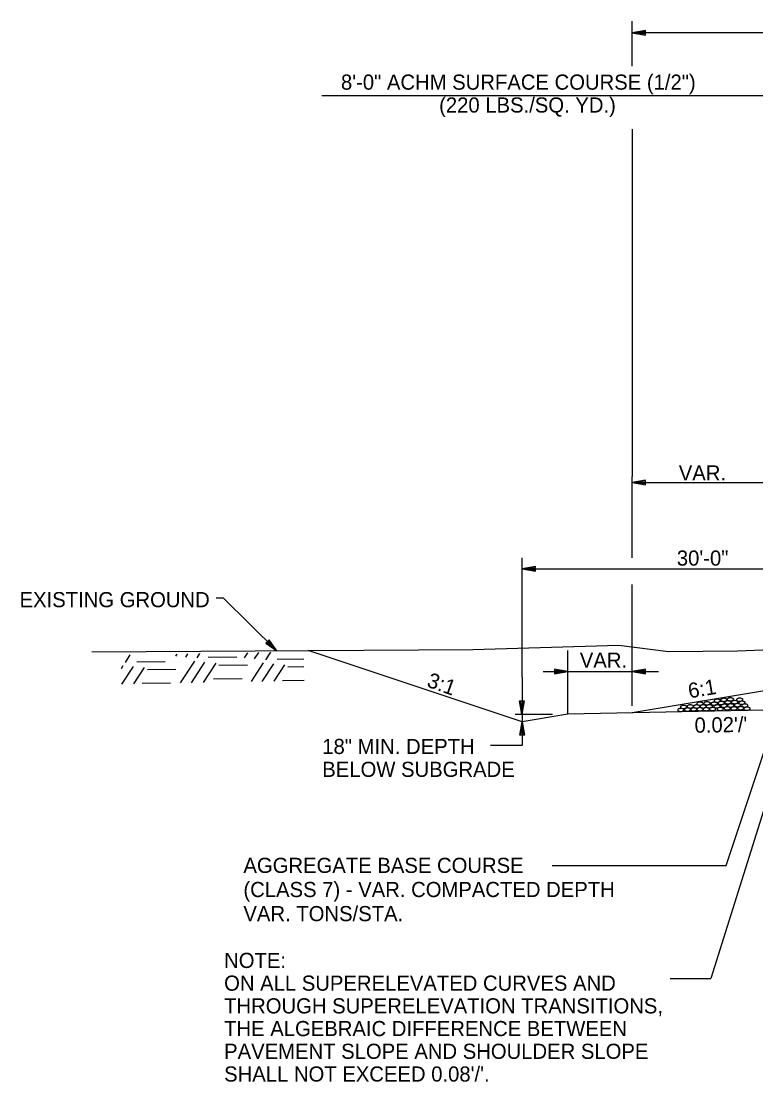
# Model space of a CAD drawing. Extents: x 1734743 to 1735935, y 759845 to 763831.
# Drawn here: x 1735610.4 to 1735668.6, y 760275.5 to 760359.5 of the extents above; entities that cross this region are included whole.
import ezdxf

# ---------------------------------------------------------------- set-up
doc = ezdxf.new("R2010")
doc.units = 0
for name, color, linetype in [('1', 7, 'Continuous'), ('10', 7, 'Continuous'), ('11', 7, 'Continuous'), ('19', 7, 'Continuous'), ('9', 7, 'Continuous'), ('Level 1', 7, 'Continuous'), ('Level 9', 7, 'Continuous')]:
    doc.layers.add(name, color=color, linetype=linetype)

# ---------------------------------------------------------------- blocks, each defined once
blk = doc.blocks.new('ROCKS')
at = {"layer": '1'}
blk.add_spline([(0.013, 0.06), (0.053, 0.053), (0.107, 0.033), (0.133, 0.013), (0.133, -0.007), (0.12, -0.033), (0.107, -0.04), (0.073, -0.053), (0.033, -0.067), (0.013, -0.067), (-0.02, -0.06), (-0.06, -0.053), (-0.087, -0.047), (-0.113, -0.02), (-0.113, -0.007), (-0.107, 0.02), (-0.087, 0.033), (-0.067, 0.047), (-0.033, 0.053), (-0.02, 0.06), (0.013, 0.06)], degree=3, dxfattribs=at)

msp = doc.modelspace()

# ---------------------------------------------------------------- linework, layer by layer
at = {"layer": '11'}
msp.add_lwpolyline([(1735615.994, 760309.553), (1735646.178, 760309.75), (1735657.727, 760310.09), (1735661.68, 760309.587), (1735667.161, 760309.647), (1735677.102, 760310.043), (1735683.734, 760310.003), (1735692.727, 760310.125), (1735699.845, 760310.43)], dxfattribs=at)
at = {"layer": '19'}
for p, q in [((1735658.801, 760355.965), (1735658.801, 760359.522)), ((1735659.851, 760358.796), (1735658.801, 760358.613)), ((1735658.801, 760358.613), (1735659.851, 760358.429)), ((1735719.172, 760358.613), (1735658.801, 760358.613)), ((1735659.851, 760358.7), (1735659.081, 760358.639)), ((1735659.081, 760358.587), (1735659.851, 760358.516)), ((1735659.851, 760358.429), (1735659.851, 760358.796)), ((1735634.219, 760353.63), (1735670.076, 760353.63)), ((1735658.801, 760350.973), (1735658.801, 760323.436)), ((1735658.801, 760317.014), (1735658.801, 760323.436)), ((1735659.851, 760323.168), (1735658.801, 760322.984)), ((1735659.851, 760322.8), (1735659.851, 760323.168)), ((1735658.801, 760322.984), (1735659.851, 760322.8)), ((1735659.851, 760323.071), (1735659.081, 760323.01)), ((1735659.081, 760322.958), (1735659.851, 760322.888)), ((1735651.126, 760316.308), (1735650.076, 760316.124)), ((1735650.076, 760316.124), (1735651.126, 760315.94)), ((1735651.126, 760316.212), (1735650.356, 760316.15)), ((1735650.356, 760316.098), (1735651.126, 760316.028)), ((1735651.126, 760315.94), (1735651.126, 760316.308)), ((1735658.801, 760305.265), (1735658.801, 760314.892)), ((1735630.032, 760310.514), (1735629.778, 760310.252)), ((1735630.653, 760309.648), (1735630.032, 760310.514)), ((1735629.778, 760310.252), (1735630.653, 760309.648)), ((1735629.839, 760310.313), (1735630.434, 760309.823)), ((1735630.469, 760309.858), (1735629.971, 760310.444)), ((1735650.076, 760304.016), (1735633.131, 760309.664)), ((1735653.69, 760304.618), (1735653.69, 760309.673)), ((1735618.654, 760308.72), (1735619.035, 760309.308)), ((1735619.543, 760308.774), (1735621.805, 760308.798)), ((1735622.632, 760309.222), (1735622.733, 760309.378)), ((1735623.018, 760307.089), (1735624.141, 760308.824)), ((1735623.431, 760309.145), (1735623.592, 760309.394)), ((1735624.322, 760309.069), (1735624.545, 760309.412)), ((1735625.211, 760309.123), (1735627.473, 760309.147)), ((1735628.086, 760309.085), (1735628.345, 760309.485)), ((1735628.885, 760309.007), (1735629.205, 760309.501)), ((1735629.777, 760308.931), (1735630.157, 760309.519)), ((1735630.666, 760308.985), (1735632.771, 760309.008)), ((1735618.323, 760308.243), (1735618.474, 760308.475)), ((1735618.368, 760307), (1735619.273, 760308.398)), ((1735619.32, 760307.018), (1735620.164, 760308.322)), ((1735620.39, 760308.159), (1735622.651, 760308.184)), ((1735623.877, 760307.105), (1735624.94, 760308.747)), ((1735624.83, 760307.123), (1735625.832, 760308.671)), ((1735626.057, 760308.508), (1735628.319, 760308.532)), ((1735628.63, 760307.195), (1735629.596, 760308.687)), ((1735629.49, 760307.212), (1735630.395, 760308.609)), ((1735630.442, 760307.23), (1735631.286, 760308.533)), ((1735631.512, 760308.37), (1735632.783, 760308.384)), ((1735651.748, 760308), (1735660.88, 760308)), ((1735652.64, 760308.183), (1735652.64, 760307.816)), ((1735653.69, 760308), (1735652.64, 760308.183)), ((1735653.41, 760308.026), (1735652.64, 760308.087)), ((1735652.64, 760307.816), (1735653.69, 760308)), ((1735652.64, 760307.903), (1735653.41, 760307.973)), ((1735659.85, 760308.183), (1735658.8, 760308)), ((1735658.8, 760308), (1735659.85, 760307.816)), ((1735659.85, 760308.087), (1735659.08, 760308.026)), ((1735659.08, 760307.973), (1735659.85, 760307.903)), ((1735659.85, 760307.816), (1735659.85, 760308.183)), ((1735625.633, 760307.424), (1735627.895, 760307.449)), ((1735631.087, 760307.287), (1735632.804, 760307.305)), ((1735619.965, 760307.075), (1735622.227, 760307.1)), ((1735670.076, 760306.599), (1735658.801, 760304.72)), ((1735649.878, 760305.671), (1735650.246, 760305.671)), ((1735650.062, 760304.621), (1735649.878, 760305.671)), ((1735650.036, 760304.901), (1735649.966, 760305.671)), ((1735650.246, 760305.671), (1735650.062, 760304.621)), ((1735650.15, 760305.671), (1735650.088, 760304.901)), ((1735666.242, 760292.638), (1735670.567, 760305.624)), ((1735653.69, 760304.618), (1735650.076, 760304.016)), ((1735678.076, 760305.106), (1735653.69, 760304.618)), ((1735678.076, 760305.106), (1735653.69, 760304.618)), ((1735649.893, 760302.966), (1735650.076, 760304.016)), ((1735650.076, 760304.016), (1735650.26, 760302.966)), ((1735650.26, 760302.966), (1735649.893, 760302.966)), ((1735649.98, 760302.966), (1735650.05, 760303.736)), ((1735650.103, 760303.736), (1735650.164, 760302.966)), ((1735652.455, 760292.638), (1735666.242, 760292.638))]:
    msp.add_line(p, q, dxfattribs=at)
for points in [[(1735625.829, 760313.824), (1735626.398, 760313.824), (1735630.653, 760309.648)], [(1735650.076, 760307.562), (1735650.076, 760302.143), (1735647.583, 760302.143)]]:
    msp.add_lwpolyline(points, dxfattribs=at)
at = {"layer": '9'}
for p, q in [((1735658.801, 760322.984), (1735670.076, 760322.984)), ((1735650.076, 760307.562), (1735650.076, 760317.014)), ((1735650.076, 760316.124), (1735680.076, 760316.124)), ((1735672.206, 760306.557), (1735665.016, 760283.661))]:
    msp.add_line(p, q, dxfattribs=at)
msp.add_lwpolyline([(1735661.818, 760283.661), (1735665.016, 760283.661)], dxfattribs=at)
at = {"layer": 'Level 9'}
msp.add_line((1735649.534, 760304.621), (1735652.492, 760304.621), dxfattribs=at)

# ---------------------------------------------------------------- block references
at = {"layer": 'Level 1', "xscale": 2.011654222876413, "yscale": 2.011654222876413, "rotation": 1.8263814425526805}
for p in [(1735664.155, 760305.458), (1735664.709, 760305.481), (1735665.283, 760305.455), (1735665.512, 760305.685), (1735665.836, 760305.502), (1735666.04, 760305.758), (1735666.369, 760305.561), (1735666.558, 760305.796), (1735666.588, 760305.307), (1735666.896, 760305.575), (1735667.119, 760305.332), (1735667.297, 760305.768), (1735667.47, 760305.529), (1735667.702, 760305.303), (1735662.632, 760304.958), (1735662.852, 760305.194), (1735663.161, 760304.987), (1735663.377, 760305.234), (1735663.661, 760305.001), (1735663.889, 760305.234), (1735664.157, 760305.012), (1735664.399, 760305.234), (1735664.654, 760305.019), (1735664.892, 760305.24), (1735665.144, 760305.035), (1735665.5, 760305.24), (1735665.752, 760305.035), (1735666.054, 760305.288), (1735666.305, 760305.082), (1735666.845, 760305.07), (1735667.382, 760305.094), (1735667.878, 760305.057)]:
    msp.add_blockref('ROCKS', p, dxfattribs=at)

# ---------------------------------------------------------------- texts
at = {"layer": '10'}
for s, p in [('VAR.', (1735662.489, 760323.132)), ('30\'-0"', (1735662.335, 760316.386)), ('NOTE:', (1735626.466, 760284.507)), ('ON ALL SUPERELEVATED CURVES AND', (1735626.466, 760282.707)), ('THROUGH SUPERELEVATION TRANSITIONS,', (1735626.466, 760280.907)), ('THE ALGEBRAIC DIFFERENCE BETWEEN', (1735626.466, 760279.107)), ('PAVEMENT SLOPE AND SHOULDER SLOPE', (1735626.466, 760277.307)), ("SHALL NOT EXCEED 0.08'/'.", (1735626.466, 760275.507))]:
    msp.add_text(s, height=1.2, dxfattribs=at).set_placement(p)
for s, rotation, p in [('3:1', 340.49426, (1735642.456, 760306.821)), ('6:1', 9.45113, (1735663.333, 760305.864)), ("0.02'/'", 1.0121, (1735663.748, 760303.142)), ('18" MIN. DEPTH', 360, (1735634.243, 760301.46)), ('BELOW SUBGRADE', 360, (1735634.243, 760299.647))]:
    msp.add_text(s, height=1.2, rotation=rotation, dxfattribs=at).set_placement(p)
at = {"layer": '19'}
for s, p in [('8\'-0" ACHM SURFACE COURSE (1/2")', (1735635.724, 760354.097)), ('(220 LBS./SQ. YD.)', (1735643.501, 760352.284)), ('EXISTING GROUND', (1735610.258, 760313.091)), ('VAR.', (1735654.648, 760308.296))]:
    msp.add_text(s, height=1.2, dxfattribs=at).set_placement(p)
for s, p in [('AGGREGATE BASE COURSE', (1735627.995, 760292.038)), ('(CLASS 7) - VAR. COMPACTED DEPTH', (1735627.995, 760290.126)), ('VAR. TONS/STA.', (1735627.995, 760288.215))]:
    msp.add_text(s, height=1.2, rotation=360, dxfattribs=at).set_placement(p)

doc.saveas('drawing.dxf')
